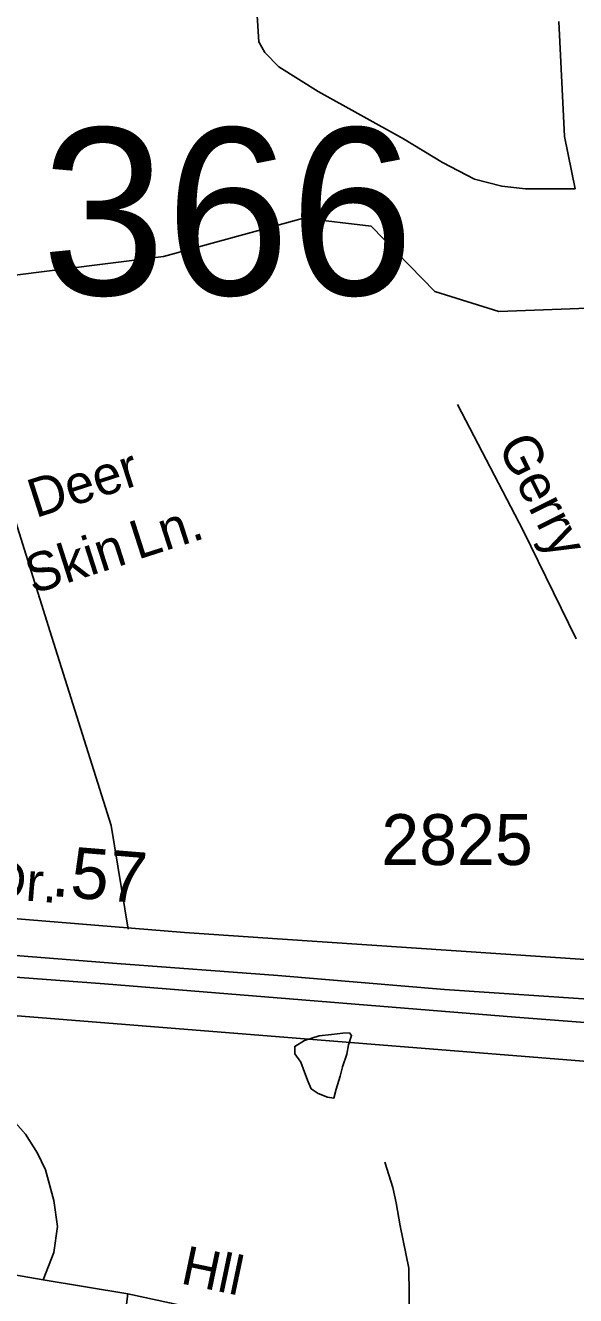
# Model space of a CAD drawing. Extents: x 1547597 to 1699558, y 810033 to 920809.
# Drawn here: x 1664043 to 1665395, y 861236 to 864357 of the extents above; entities that cross this region are included whole.
import ezdxf

# ---------------------------------------------------------------- set-up
doc = ezdxf.new("R2010")
doc.units = 0
for name, color, linetype in [('Exist Boundary Political City Limit New', 7, 'Continuous'), ('Exist Hydrographic Creek Single Shore', 7, 'Continuous'), ('Exist Hydrographic Misc Water Feature', 7, 'Continuous'), ('Exist Road Non-System Type 51', 7, 'Continuous'), ('Exist Road Non-System Type 51 Label', 7, 'Continuous'), ('Exist Road Primary Interstate Divided Center Attributed', 7, 'Continuous'), ('Exist Road Primary Interstate Service Attributed', 7, 'Continuous'), ('Exist Road Primary Interstate Service Label', 7, 'Continuous'), ('Exist Road Primary Interstate Service Mileage Label', 7, 'Continuous'), ('Exist Road Secondary Structure Standard Bridge Number Label', 7, 'Continuous'), ('Exist Road Secondary Type 51 Attributed', 7, 'Continuous'), ('Exist Road Secondary Type 51 Label', 7, 'Continuous'), ('Exist Road Secondary Type 51 Number Label', 7, 'Continuous'), ('Map Preparation Boundary City Limit Buffer Line', 7, 'Continuous')]:
    doc.layers.add(name, color=color, linetype=linetype)

msp = doc.modelspace()

# ---------------------------------------------------------------- linework, layer by layer
at = {"layer": 'Exist Boundary Political City Limit New'}
msp.add_lwpolyline([(1671710.5, 860681.4), (1671540, 861321.4), (1663766.9, 861943.9)], dxfattribs=at)
at = {"layer": 'Exist Hydrographic Creek Single Shore'}
msp.add_lwpolyline([(1660607.7, 862290.8), (1660613.9, 862313.4), (1660754.2, 862685.3), (1660839, 863092.2), (1661483.3, 863253.9), (1661802.4, 863385.3), (1662350.6, 863472.3), (1662619.2, 863547.9), (1663068.3, 863812.5), (1663261.4, 863993.1), (1663404.1, 864047.8), (1663783.4, 863804.6), (1663998.4, 863741.1), (1664382.3, 863789.1), (1664726.4, 863883.8), (1664892.4, 863864), (1665049.4, 863703.3), (1665206.3, 863654.2), (1665665.3, 863671.1)], dxfattribs=at)
at = {"layer": 'Exist Hydrographic Misc Water Feature'}
msp.add_lwpolyline([(1664839.2, 861881.5), (1664823, 861880.5), (1664795.5, 861877.9), (1664765.1, 861874.2), (1664728.8, 861862.6), (1664704.9, 861848.4), (1664705, 861830), (1664719.7, 861809.4), (1664729, 861784.8), (1664738.3, 861761.3), (1664745.6, 861744.2), (1664762.5, 861732.3), (1664785.3, 861723.7), (1664801.1, 861721.4), (1664807.1, 861743.4), (1664816.7, 861775.4), (1664822.4, 861797.7), (1664832.7, 861829.2), (1664837.1, 861852.5), (1664844.5, 861874.8), (1664839.2, 861881.5)], dxfattribs=at)
at = {"layer": 'Exist Road Non-System Type 51'}
for points in [[(1663841.7, 867000.9), (1663819, 866179.9), (1663857.2, 865284.8), (1663895.3, 864509.3), (1663927.3, 863846.5), (1663956.8, 863393.6), (1663986.5, 863243.6), (1664108.2, 862853.8), (1664254.3, 862390.8), (1664295.7, 862136.7)], [(1664602.5, 864537), (1664616.8, 864317), (1664631.4, 864290.8), (1664666.3, 864255.8), (1664762.3, 864194.7), (1664971.8, 864078.2), (1665067.8, 864020), (1665146.4, 863979.2), (1665213.3, 863961.8), (1665271.5, 863955.9), (1665309.3, 863955.9), (1665350, 863955.9), (1665393.7, 863955.9)], [(1665393.7, 863955.9), (1665367.5, 864084), (1665353.7, 864366.8)], [(1665396, 862849.9), (1665266.1, 863116.2), (1665104.8, 863425.6)], [(1664087.3, 861274.5), (1664113.5, 861341.4), (1664122.2, 861405.5), (1664113.5, 861469.5), (1664093.1, 861545.2), (1664072.8, 861586), (1664043.7, 861632.6), (1663994.2, 861687.9), (1663944.8, 861722.8), (1663892.4, 861743.2), (1663834.2, 861757.8), (1663787.7, 861757.8), (1663627.6, 861754.8), (1663293.1, 861740.3)], [(1664988, 861107.9), (1664984.9, 861303.5), (1664963.6, 861407.6), (1664954, 861463.6), (1664946.1, 861501.6), (1664926.6, 861563.6)]]:
    msp.add_lwpolyline(points, dxfattribs=at)
at = {"layer": 'Exist Road Primary Interstate Divided Center Attributed'}
for points in [[(1662594.5, 862125.2), (1664237.4, 862001.9), (1665247.3, 861919.9), (1667667.1, 861734.4), (1668017.4, 861706.8), (1668243.5, 861689.4), (1668529.1, 861667.2), (1668881.1, 861640.4), (1669197.7, 861616.5), (1669434.3, 861595.9), (1669586.8, 861583.5), (1669966.8, 861555.5), (1670383.3, 861525), (1670591.9, 861508.1), (1670958.1, 861480.1), (1671292.7, 861456.1), (1671513.3, 861435.5), (1671822.8, 861413.3)], [(1667954, 861766.9), (1667724.8, 861785.9), (1667557.7, 861796.9), (1667032.7, 861841.1), (1666792.9, 861857.2), (1666330.2, 861895.1), (1666204.2, 861906.2), (1665890.2, 861930.1), (1665523.9, 861957.5), (1665072.7, 861988.4), (1664663.8, 862022.5), (1664268.3, 862052.2), (1663625.5, 862102.4)]]:
    msp.add_lwpolyline(points, dxfattribs=at)
at = {"layer": 'Exist Road Primary Interstate Service Attributed'}
msp.add_lwpolyline([(1662476.2, 862423), (1662545, 862393.1), (1662584.7, 862370.2), (1662655.5, 862287.6), (1662733.8, 862265.5), (1663544.3, 862195.9), (1663652.2, 862192.4), (1664434.2, 862128.4), (1664662.9, 862112.3), (1665759.6, 862039.2), (1665854.7, 862032)], dxfattribs=at)
at = {"layer": 'Exist Road Secondary Type 51 Attributed'}
for points in [[(1663626.7, 861357.6), (1663799.4, 861324.5), (1664087.3, 861274.5), (1664295, 861240)], [(1663736.5, 859218.1), (1663740.9, 859230.7), (1663752, 859258.4), (1663757.1, 859281.2), (1663776.9, 859330.4), (1663821.2, 859435.6), (1663851.6, 859516), (1663911.3, 859641.2), (1663983.3, 859774.9), (1664029.5, 859877.7), (1664060.4, 859934.3), (1664096.4, 860006.3), (1664122.1, 860073.2), (1664138.8, 860143), (1664149.2, 860190.8), (1664163.2, 860263.5), (1664178.6, 860386.9), (1664209.4, 860628.6), (1664260.8, 860973.2), (1664295, 861240)], [(1664295, 861240), (1664651.5, 861163.5)]]:
    msp.add_lwpolyline(points, dxfattribs=at)
at = {"layer": 'Map Preparation Boundary City Limit Buffer Line'}
msp.add_lwpolyline([(1671710.5, 860681.4), (1671540, 861321.4), (1663766.9, 861943.9)], dxfattribs=at)

# ---------------------------------------------------------------- texts
at = {"layer": 'Exist Road Non-System Type 51 Label'}
for s, rotation, p in [('Gerry', 296.4289, (1665202.2, 863325.4)), ('Deer', 17.8306, (1664068.4, 863146.2)), ('Ln.', 17.8306, (1664319.3, 863044)), ('Skin', 17.8306, (1664061.8, 862959.3))]:
    msp.add_text(s, height=95, rotation=rotation, dxfattribs=at).set_placement(p)
at = {"layer": 'Exist Road Primary Interstate Service Label'}
msp.add_text('Dr.', height=95, rotation=355.3852, dxfattribs=at).set_placement((1663950.6, 862214.2))
at = {"layer": 'Exist Road Primary Interstate Service Mileage Label'}
msp.add_text('.57', height=125, rotation=355.3225, dxfattribs=at).set_placement((1664104.9, 862218.1))
at = {"layer": 'Exist Road Secondary Structure Standard Bridge Number Label'}
msp.add_text('366', height=410.1, dxfattribs=at).set_placement((1664082.9, 863695))
at = {"layer": 'Exist Road Secondary Type 51 Label'}
msp.add_text('Hll', height=95, rotation=348.1476, dxfattribs=at).set_placement((1664421.8, 861266.3))
at = {"layer": 'Exist Road Secondary Type 51 Number Label'}
msp.add_text('2825', height=125, dxfattribs=at).set_placement((1664917.7, 862294))

doc.saveas('drawing.dxf')
